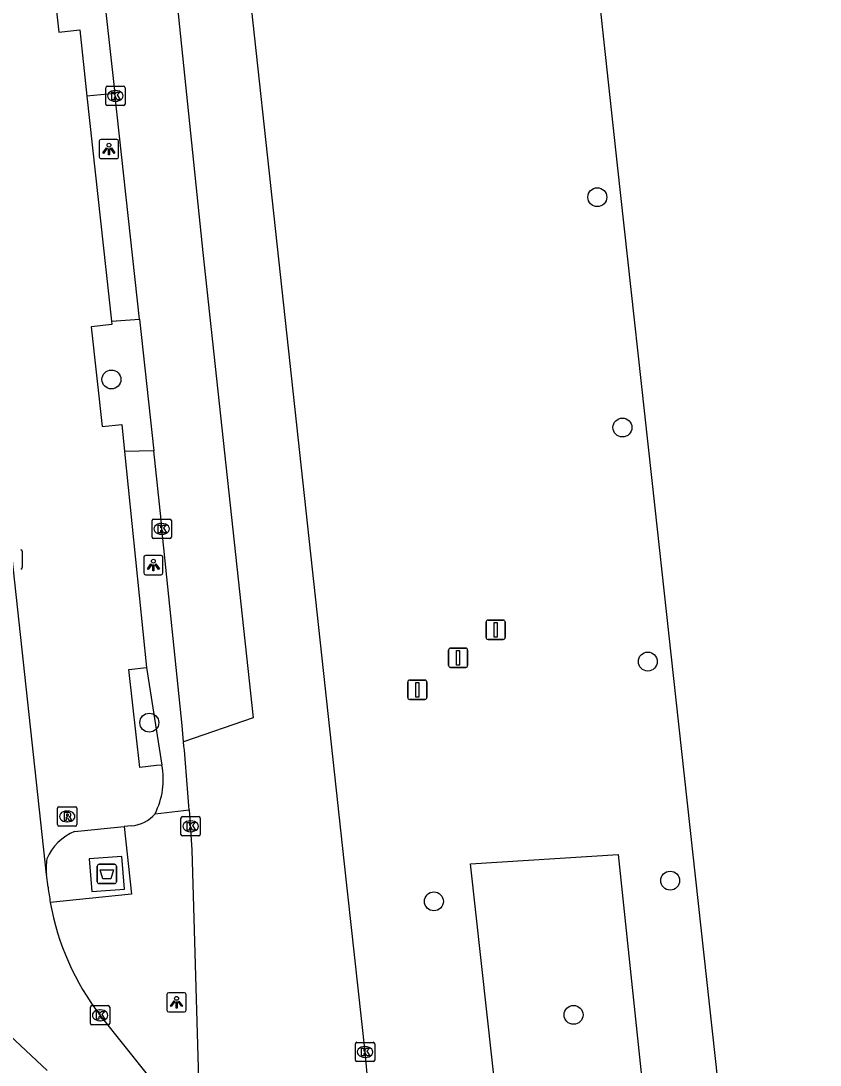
# Model space of a CAD drawing. Extents: x 160026 to 161302, y 384757 to 385701.
# Drawn here: x 161245.5 to 161286.8, y 385027.7 to 385081.8 of the extents above; entities that cross this region are included whole.
import ezdxf

# ---------------------------------------------------------------- set-up
doc = ezdxf.new("R2010")
doc.units = 0
for name, color, linetype in [('IMGEO_Afval_apart_plaats', 7, 'Continuous'), ('IMGEO_Berm_groen', 7, 'Continuous'), ('IMGEO_Boom', 7, 'Continuous'), ('IMGEO_Haag', 7, 'Continuous'), ('IMGEO_Kolk', 7, 'Continuous'), ('IMGEO_Lichtpunt', 7, 'Continuous'), ('IMGEO_OVBaan_gesloten', 7, 'Continuous'), ('IMGEO_Parkeervlak_open', 7, 'Continuous'), ('IMGEO_Rijbaan_regionaal_gesloten', 7, 'Continuous'), ('IMGEO_Rijbaan_regionaal_open', 7, 'Continuous'), ('IMGEO_Rioolput', 7, 'Continuous'), ('IMGEO_Vlaggenmast', 7, 'Continuous'), ('IMGEO_Voetpad_gesloten', 7, 'Continuous'), ('IMGEO_Voetpad_open', 7, 'Continuous')]:
    doc.layers.add(name, color=color, linetype=linetype)

msp = doc.modelspace()

# ---------------------------------------------------------------- linework, layer by layer
at = {"layer": 'IMGEO_Afval_apart_plaats'}
for p, q in [((161249.524, 385038.117), (161250.314, 385038.117)), ((161250.314, 385038.117), (161249.524, 385038.117)), ((161249.424, 385037.217), (161249.424, 385038.017)), ((161249.424, 385038.017), (161249.424, 385037.217)), ((161250.414, 385038.017), (161250.414, 385037.217)), ((161250.414, 385037.217), (161250.414, 385038.017)), ((161250.314, 385037.117), (161249.524, 385037.117)), ((161249.524, 385037.117), (161250.314, 385037.117))]:
    msp.add_line(p, q, dxfattribs=at)
msp.add_lwpolyline([(161249.567, 385037.831), (161250.271, 385037.831), (161250.122, 385037.361), (161249.716, 385037.361), (161249.567, 385037.831)], dxfattribs=at)
for centre, start, end in [((161249.524, 385038.017), 90, 180), ((161249.524, 385038.017), 90, 180), ((161250.314, 385038.017), 0, 90), ((161250.314, 385038.017), 360, 90), ((161249.524, 385037.217), 180, 270), ((161249.524, 385037.217), 180, 270), ((161250.314, 385037.217), 270, 0), ((161250.314, 385037.217), 270, 0)]:
    msp.add_arc(centre, 0.1, start, end, dxfattribs=at)
at = {"layer": 'IMGEO_Berm_groen'}
msp.add_lwpolyline([(161276.383, 385038.625), (161280.451, 384999.944), (161281.559, 384988.227), (161274.36, 384987.608), (161272.958, 384999.996), (161268.739, 385038.136), (161276.383, 385038.625)], dxfattribs=at)
at = {"layer": 'IMGEO_Boom'}
for centre in [(161275.304, 385072.651), (161250.157, 385063.216), (161276.603, 385060.727), (161277.916, 385048.612), (161252.118, 385045.45), (161279.074, 385037.272), (161266.847, 385036.2), (161274.075, 385030.324)]:
    msp.add_circle(centre, 0.489, dxfattribs=at)
at = {"layer": 'IMGEO_Haag'}
for points in [[(161250.33, 385078.021), (161248.89, 385077.883)], [(161250.158, 385066.236), (161251.604, 385066.333)], [(161252.347, 385059.525), (161250.842, 385059.491)], [(161251.977, 385048.3), (161252.764, 385043.257)], [(161252.414, 385040.737), (161254.189, 385040.933)]]:
    msp.add_lwpolyline(points, dxfattribs=at)
at = {"layer": 'IMGEO_Kolk'}
for p, q in [((161249.861, 385077.469), (161249.861, 385078.321)), ((161249.936, 385078.395), (161250.788, 385078.395)), ((161250.349, 385078.175), (161250.374, 385078.175)), ((161250.862, 385078.321), (161250.862, 385077.469)), ((161250.372, 385077.615), (161250.347, 385077.615)), ((161250.788, 385077.395), (161249.936, 385077.395)), ((161252.26, 385055.055), (161252.26, 385055.907)), ((161252.335, 385055.981), (161253.187, 385055.981)), ((161253.261, 385055.907), (161253.261, 385055.055)), ((161252.748, 385055.761), (161252.773, 385055.761)), ((161253.187, 385054.981), (161252.335, 385054.981)), ((161252.771, 385055.201), (161252.746, 385055.201)), ((161245.546, 385054.326), (161245.546, 385053.474)), ((161253.756, 385039.66), (161253.756, 385040.512)), ((161253.831, 385040.586), (161254.683, 385040.586)), ((161254.244, 385040.366), (161254.269, 385040.366)), ((161254.757, 385040.512), (161254.757, 385039.66)), ((161254.267, 385039.806), (161254.242, 385039.806)), ((161254.683, 385039.586), (161253.831, 385039.586)), ((161249.07, 385029.875), (161249.07, 385030.727)), ((161249.145, 385030.801), (161249.997, 385030.801)), ((161249.558, 385030.581), (161249.583, 385030.581)), ((161250.071, 385030.727), (161250.071, 385029.875)), ((161249.581, 385030.021), (161249.556, 385030.021)), ((161249.997, 385029.801), (161249.145, 385029.801)), ((161262.858, 385028.902), (161263.71, 385028.902)), ((161262.783, 385027.976), (161262.783, 385028.828)), ((161263.271, 385028.682), (161263.296, 385028.682)), ((161263.784, 385028.828), (161263.784, 385027.976)), ((161263.71, 385027.902), (161262.858, 385027.902)), ((161263.294, 385028.122), (161263.269, 385028.122))]:
    msp.add_line(p, q, dxfattribs=at)
for points in [[(161249.861, 385077.469), (161249.861, 385078.321)], [(161249.936, 385078.395), (161250.788, 385078.395)], [(161250.182, 385078.095), (161250.305, 385078.095), (161250.305, 385077.944), (161250.435, 385078.095), (161250.599, 385078.095), (161250.453, 385077.944), (161250.606, 385077.695), (161250.454, 385077.695), (161250.369, 385077.859), (161250.305, 385077.792), (161250.305, 385077.695), (161250.182, 385077.695), (161250.182, 385078.095)], [(161250.862, 385078.321), (161250.862, 385077.469)], [(161250.788, 385077.395), (161249.936, 385077.395)], [(161252.26, 385055.055), (161252.26, 385055.907)], [(161252.335, 385055.981), (161253.187, 385055.981)], [(161253.261, 385055.907), (161253.261, 385055.055)], [(161252.581, 385055.681), (161252.704, 385055.681), (161252.704, 385055.53), (161252.834, 385055.681), (161252.998, 385055.681), (161252.852, 385055.53), (161253.005, 385055.281), (161252.853, 385055.281), (161252.768, 385055.445), (161252.704, 385055.378), (161252.704, 385055.281), (161252.581, 385055.281), (161252.581, 385055.681)], [(161253.187, 385054.981), (161252.335, 385054.981)], [(161245.546, 385054.326), (161245.546, 385053.474)], [(161253.756, 385039.66), (161253.756, 385040.512)], [(161253.831, 385040.586), (161254.683, 385040.586)], [(161254.077, 385040.286), (161254.2, 385040.286), (161254.2, 385040.135), (161254.33, 385040.286), (161254.494, 385040.286), (161254.348, 385040.135), (161254.501, 385039.886), (161254.349, 385039.886), (161254.264, 385040.05), (161254.2, 385039.983), (161254.2, 385039.886), (161254.077, 385039.886), (161254.077, 385040.286)], [(161254.757, 385040.512), (161254.757, 385039.66)], [(161254.683, 385039.586), (161253.831, 385039.586)], [(161249.07, 385029.875), (161249.07, 385030.727)], [(161249.145, 385030.801), (161249.997, 385030.801)], [(161249.391, 385030.501), (161249.514, 385030.501), (161249.514, 385030.35), (161249.644, 385030.501), (161249.808, 385030.501), (161249.662, 385030.35), (161249.815, 385030.101), (161249.663, 385030.101), (161249.578, 385030.265), (161249.514, 385030.198), (161249.514, 385030.101), (161249.391, 385030.101), (161249.391, 385030.501)], [(161250.071, 385030.727), (161250.071, 385029.875)], [(161249.997, 385029.801), (161249.145, 385029.801)], [(161262.858, 385028.902), (161263.71, 385028.902)], [(161262.783, 385027.976), (161262.783, 385028.828)], [(161263.104, 385028.602), (161263.227, 385028.602), (161263.227, 385028.451), (161263.357, 385028.602), (161263.521, 385028.602), (161263.375, 385028.451), (161263.528, 385028.202), (161263.376, 385028.202), (161263.291, 385028.366), (161263.227, 385028.299), (161263.227, 385028.202), (161263.104, 385028.202), (161263.104, 385028.602)], [(161263.784, 385028.828), (161263.784, 385027.976)], [(161263.71, 385027.902), (161262.858, 385027.902)]]:
    msp.add_lwpolyline(points, dxfattribs=at)
for centre, start, end in [((161249.938, 385078.319), 91.552, 178.448), ((161249.938, 385078.319), 91.552, 178.448), ((161250.786, 385078.319), 1.552, 88.448), ((161250.786, 385078.319), 1.552, 88.448), ((161249.938, 385077.471), 181.552, 268.448), ((161249.938, 385077.471), 181.552, 268.448), ((161250.786, 385077.471), 271.552, 358.448), ((161250.786, 385077.471), 271.552, 358.448), ((161252.337, 385055.905), 91.552, 178.448), ((161252.337, 385055.905), 91.552, 178.448), ((161253.185, 385055.905), 1.552, 88.448), ((161253.185, 385055.905), 1.552, 88.448), ((161252.337, 385055.057), 181.552, 268.448), ((161252.337, 385055.057), 181.552, 268.448), ((161253.185, 385055.057), 271.552, 358.448), ((161253.185, 385055.057), 271.552, 358.448), ((161245.47, 385054.324), 1.552, 88.448), ((161245.47, 385054.324), 1.552, 88.448), ((161245.47, 385053.476), 271.552, 358.448), ((161245.47, 385053.476), 271.552, 358.448), ((161253.833, 385040.51), 91.552, 178.448), ((161253.833, 385040.51), 91.552, 178.448), ((161254.681, 385040.51), 1.552, 88.448), ((161254.681, 385040.51), 1.552, 88.448), ((161253.833, 385039.662), 181.552, 268.448), ((161253.833, 385039.662), 181.552, 268.448), ((161254.681, 385039.662), 271.552, 358.448), ((161254.681, 385039.662), 271.552, 358.448), ((161249.147, 385030.725), 91.552, 178.448), ((161249.147, 385030.725), 91.552, 178.448), ((161249.995, 385030.725), 1.552, 88.448), ((161249.995, 385030.725), 1.552, 88.448), ((161249.147, 385029.877), 181.552, 268.448), ((161249.147, 385029.877), 181.552, 268.448), ((161249.995, 385029.877), 271.552, 358.448), ((161249.995, 385029.877), 271.552, 358.448), ((161262.86, 385028.826), 91.552, 178.448), ((161262.86, 385028.826), 91.552, 178.448), ((161263.708, 385028.826), 1.552, 88.448), ((161263.708, 385028.826), 1.552, 88.448), ((161262.86, 385027.978), 181.552, 268.448), ((161262.86, 385027.978), 181.552, 268.448), ((161263.708, 385027.978), 271.552, 358.448), ((161263.708, 385027.978), 271.552, 358.448)]:
    msp.add_arc(centre, 0.0765, start, end, dxfattribs=at)
for centre, major_axis, ratio, start_param, end_param in [((161250.348, 385077.895), (-0.387, 0.002), 0.722429, 4.712389, 7.853982), ((161250.373, 385077.895), (-0.39, 0.002), 0.717154, 1.570796, 4.712389), ((161252.747, 385055.481), (-0.387, 0.002), 0.722429, 4.712389, 7.853982), ((161252.772, 385055.481), (-0.39, 0.002), 0.717154, 1.570796, 4.712389), ((161254.243, 385040.086), (-0.387, 0.002), 0.722429, 4.712389, 7.853982), ((161254.268, 385040.086), (-0.39, 0.002), 0.717154, 1.570796, 4.712389), ((161249.557, 385030.301), (-0.387, 0.002), 0.722429, 4.712389, 7.853982), ((161249.582, 385030.301), (-0.39, 0.002), 0.717154, 1.570796, 4.712389), ((161263.27, 385028.402), (-0.387, 0.002), 0.722429, 4.712389, 7.853982), ((161263.295, 385028.402), (-0.39, 0.002), 0.717154, 1.570796, 4.712389)]:
    msp.add_ellipse(centre, major_axis=major_axis, ratio=ratio, start_param=start_param, end_param=end_param, dxfattribs=at)
at = {"layer": 'IMGEO_Lichtpunt'}
for p, q in [((161249.529, 385075.547), (161249.529, 385074.74)), ((161249.529, 385075.547), (161249.529, 385074.74)), ((161250.431, 385075.642), (161249.623, 385075.642)), ((161250.431, 385075.642), (161249.623, 385075.642)), ((161250.525, 385074.74), (161250.525, 385075.547)), ((161250.525, 385074.74), (161250.525, 385075.547)), ((161249.623, 385074.646), (161250.431, 385074.646)), ((161249.623, 385074.646), (161250.431, 385074.646)), ((161251.83, 385054.009), (161251.83, 385053.202)), ((161251.83, 385054.009), (161251.83, 385053.202)), ((161252.732, 385054.104), (161251.924, 385054.104)), ((161252.732, 385054.104), (161251.924, 385054.104)), ((161252.826, 385053.202), (161252.826, 385054.009)), ((161252.826, 385053.202), (161252.826, 385054.009)), ((161251.924, 385053.108), (161252.732, 385053.108)), ((161251.924, 385053.108), (161252.732, 385053.108)), ((161253.03, 385031.378), (161253.03, 385030.571)), ((161253.03, 385031.378), (161253.03, 385030.571)), ((161253.932, 385031.473), (161253.124, 385031.473)), ((161253.932, 385031.473), (161253.124, 385031.473)), ((161254.026, 385030.571), (161254.026, 385031.378)), ((161254.026, 385030.571), (161254.026, 385031.378)), ((161253.124, 385030.477), (161253.932, 385030.477)), ((161253.124, 385030.477), (161253.932, 385030.477))]:
    msp.add_line(p, q, dxfattribs=at)
for points in [[(161249.903, 385075.211), (161249.942, 385075.183), (161249.754, 385074.921), (161249.716, 385074.948), (161249.903, 385075.211)], [(161250.005, 385075.163), (161250.052, 385075.163), (161250.052, 385074.841), (161250.005, 385074.841), (161250.005, 385075.163)], [(161250.115, 385075.183), (161250.153, 385075.21), (161250.34, 385074.948), (161250.301, 385074.92), (161250.115, 385075.183)], [(161252.204, 385053.673), (161252.243, 385053.645), (161252.055, 385053.383), (161252.017, 385053.41), (161252.204, 385053.673)], [(161252.306, 385053.625), (161252.353, 385053.625), (161252.353, 385053.303), (161252.306, 385053.303), (161252.306, 385053.625)], [(161252.416, 385053.645), (161252.454, 385053.672), (161252.641, 385053.41), (161252.602, 385053.382), (161252.416, 385053.645)], [(161253.404, 385031.042), (161253.443, 385031.014), (161253.255, 385030.752), (161253.217, 385030.779), (161253.404, 385031.042)], [(161253.616, 385031.014), (161253.654, 385031.041), (161253.841, 385030.779), (161253.802, 385030.751), (161253.616, 385031.014)], [(161253.506, 385030.994), (161253.553, 385030.994), (161253.553, 385030.672), (161253.506, 385030.672), (161253.506, 385030.994)]]:
    msp.add_lwpolyline(points, dxfattribs=at)
for centre in [(161250.028, 385075.345), (161252.329, 385053.807), (161253.529, 385031.176)]:
    msp.add_circle(centre, 0.0994, dxfattribs=at)
for centre, start, end in [((161249.623, 385075.547), 90, 180), ((161249.623, 385075.547), 90, 180), ((161250.431, 385075.547), 0, 90), ((161250.431, 385075.547), 0, 90), ((161249.623, 385074.74), 180, 270), ((161249.623, 385074.74), 180, 270), ((161250.431, 385074.74), 270, 0), ((161250.431, 385074.74), 270, 360), ((161251.924, 385054.009), 90, 180), ((161251.924, 385054.009), 90, 180), ((161252.732, 385054.009), 0, 90), ((161252.732, 385054.009), 0, 90), ((161251.924, 385053.202), 180, 270), ((161251.924, 385053.202), 180, 270), ((161252.732, 385053.202), 270, 0), ((161252.732, 385053.202), 270, 360), ((161253.124, 385031.378), 90, 180), ((161253.124, 385031.378), 90, 180), ((161253.932, 385031.378), 0, 90), ((161253.932, 385031.378), 0, 90), ((161253.124, 385030.571), 180, 270), ((161253.124, 385030.571), 180, 270), ((161253.932, 385030.571), 270, 0), ((161253.932, 385030.571), 270, 360)]:
    msp.add_arc(centre, 0.0946, start, end, dxfattribs=at)
at = {"layer": 'IMGEO_OVBaan_gesloten'}
msp.add_lwpolyline([(161268.866, 385143.256), (161276.329, 385074.305), (161278.274, 385056.566), (161279.225, 385047.892), (161286.834, 384978.486)], dxfattribs=at)
at = {"layer": 'IMGEO_Parkeervlak_open'}
for points in [[(161247.932, 385086.937), (161247.964, 385086.64), (161246.847, 385086.519), (161247.432, 385081.201), (161248.516, 385081.32), (161248.89, 385077.883)], [(161248.89, 385077.883), (161250.158, 385066.236)], [(161250.158, 385066.236), (161250.177, 385066.059), (161249.111, 385065.943), (161249.679, 385060.774), (161250.701, 385060.886), (161250.842, 385059.491)], [(161250.842, 385059.491), (161251.977, 385048.3)], [(161252.764, 385043.257), (161252.492, 385043.227), (161251.62, 385043.131), (161251.063, 385048.2), (161251.977, 385048.3)], [(161251.194, 385040.115), (161250.824, 385040.077)]]:
    msp.add_lwpolyline(points, dxfattribs=at)
for centre, radius, start, end in [((161248.975, 385042.499), 3.864, 332.874, 11.3117), ((161251.09, 385041.827), 1.715, 273.4854, 320.5429)]:
    msp.add_arc(centre, radius, start, end, dxfattribs=at)
at = {"layer": 'IMGEO_Rijbaan_regionaal_gesloten'}
for points in [[(161263.591, 385025.204), (161263.284, 385028.402), (161262.209, 385038.291), (161259.912, 385059.435), (161255.996, 385095.514), (161251.027, 385141.301)], [(161247.536, 385140.918), (161254.88, 385069.785), (161257.488, 385045.702), (161253.895, 385044.459)], [(161249.338, 385087.121), (161249.839, 385082.525), (161250.33, 385078.021)], [(161251.604, 385066.333), (161250.33, 385078.021)], [(161251.604, 385066.333), (161252.347, 385059.525)], [(161253.895, 385044.459), (161253.822, 385045.31), (161252.761, 385055.481), (161252.758, 385055.531), (161252.737, 385055.945), (161252.347, 385059.525)], [(161254.189, 385040.933), (161254.321, 385038.866), (161254.706, 385025.803), (161254.684, 385025.56)]]:
    msp.add_lwpolyline(points, dxfattribs=at)
msp.add_arc((160504.827, 384980.226), 751.816, 4.631507, 4.901155, dxfattribs=at)
at = {"layer": 'IMGEO_Rijbaan_regionaal_open'}
for points in [[(161246.792, 385037.586), (161229.366, 385198.34), (161225.614, 385232.768)], [(161246.878, 385036.928), (161246.792, 385037.586)], [(161243.484, 385030.562), (161246.829, 385027.439)], [(161253.452, 385025.441), (161249.571, 385030.301)]]:
    msp.add_lwpolyline(points, dxfattribs=at)
for centre, radius, start, end in [((161261.049, 385038.623), 14.272, 186.8211, 190.0276), ((161260.261, 385038.506), 13.476, 190.1197, 217.5062)]:
    msp.add_arc(centre, radius, start, end, dxfattribs=at)
at = {"layer": 'IMGEO_Rioolput'}
for p, q in [((161247.367, 385040.17), (161247.367, 385041.022)), ((161247.442, 385041.096), (161248.294, 385041.096)), ((161247.855, 385040.876), (161247.88, 385040.876)), ((161248.368, 385041.022), (161248.368, 385040.17)), ((161247.878, 385040.316), (161247.853, 385040.316)), ((161248.294, 385040.096), (161247.442, 385040.096))]:
    msp.add_line(p, q, dxfattribs=at)
for points in [[(161247.367, 385040.17), (161247.367, 385041.022)], [(161247.442, 385041.096), (161248.294, 385041.096)], [(161247.956, 385040.794), (161247.704, 385040.796), (161247.704, 385040.396)], [(161248.368, 385041.022), (161248.368, 385040.17)], [(161247.704, 385040.396), (161247.828, 385040.396), (161247.828, 385040.558), (161247.839, 385040.558)], [(161247.882, 385040.715), (161247.828, 385040.715), (161247.828, 385040.634)], [(161247.828, 385040.634), (161247.88, 385040.634)], [(161247.886, 385040.529), (161247.957, 385040.396), (161248.097, 385040.396), (161248.032, 385040.522)], [(161248.294, 385040.096), (161247.442, 385040.096)]]:
    msp.add_lwpolyline(points, dxfattribs=at)
for centre, radius, start, end in [((161247.444, 385041.02), 0.0765, 91.552, 178.448), ((161247.444, 385041.02), 0.0765, 91.552, 178.448), ((161247.955, 385040.684), 0.109, 350.3612, 89.416), ((161248.292, 385041.02), 0.0765, 1.552, 88.448), ((161248.292, 385041.02), 0.0765, 1.552, 88.448), ((161247.838, 385040.505), 0.0533, 26.0293, 88.6989), ((161247.864, 385040.823), 0.19, 274.7715, 282.9687), ((161247.888, 385040.619), 0.0964, 77.0061, 93.1865), ((161247.902, 385040.676), 0.0378, 276.6634, 79.6772), ((161247.953, 385040.684), 0.112, 277.5842, 350.9817), ((161247.937, 385040.469), 0.108, 29.5134, 73.7905), ((161247.444, 385040.172), 0.0765, 181.552, 268.448), ((161247.444, 385040.172), 0.0765, 181.552, 268.448), ((161248.292, 385040.172), 0.0765, 271.552, 358.448), ((161248.292, 385040.172), 0.0765, 271.552, 358.448)]:
    msp.add_arc(centre, radius, start, end, dxfattribs=at)
for centre, major_axis, ratio, start_param, end_param in [((161247.854, 385040.596), (-0.387, 0.002), 0.722429, 4.712389, 7.853982), ((161247.879, 385040.596), (-0.39, 0.002), 0.717154, 1.570796, 4.712389)]:
    msp.add_ellipse(centre, major_axis=major_axis, ratio=ratio, start_param=start_param, end_param=end_param, dxfattribs=at)
at = {"layer": 'IMGEO_Vlaggenmast'}
for p, q in [((161269.547, 385049.856), (161269.547, 385050.656)), ((161269.547, 385050.656), (161269.547, 385049.856)), ((161269.647, 385050.756), (161270.437, 385050.756)), ((161270.437, 385050.756), (161269.647, 385050.756)), ((161270.537, 385050.656), (161270.537, 385049.856)), ((161270.537, 385049.856), (161270.537, 385050.656)), ((161270.437, 385049.756), (161269.647, 385049.756)), ((161269.647, 385049.756), (161270.437, 385049.756)), ((161267.603, 385048.408), (161267.603, 385049.208)), ((161267.603, 385049.208), (161267.603, 385048.408)), ((161267.703, 385049.308), (161268.493, 385049.308)), ((161268.493, 385049.308), (161267.703, 385049.308)), ((161268.593, 385049.208), (161268.593, 385048.408)), ((161268.593, 385048.408), (161268.593, 385049.208)), ((161268.493, 385048.308), (161267.703, 385048.308)), ((161267.703, 385048.308), (161268.493, 385048.308)), ((161265.493, 385046.753), (161265.493, 385047.553)), ((161265.493, 385047.553), (161265.493, 385046.753)), ((161265.593, 385047.653), (161266.383, 385047.653)), ((161266.383, 385047.653), (161265.593, 385047.653)), ((161266.483, 385047.553), (161266.483, 385046.753)), ((161266.483, 385046.753), (161266.483, 385047.553)), ((161266.383, 385046.653), (161265.593, 385046.653)), ((161265.593, 385046.653), (161266.383, 385046.653))]:
    msp.add_line(p, q, dxfattribs=at)
for points in [[(161269.967, 385050.631), (161270.117, 385050.631), (161270.117, 385049.881), (161269.967, 385049.881), (161269.967, 385050.631)], [(161268.023, 385049.183), (161268.173, 385049.183), (161268.173, 385048.433), (161268.023, 385048.433), (161268.023, 385049.183)], [(161265.913, 385047.528), (161266.063, 385047.528), (161266.063, 385046.778), (161265.913, 385046.778), (161265.913, 385047.528)]]:
    msp.add_lwpolyline(points, dxfattribs=at)
for centre, start, end in [((161269.647, 385050.656), 90, 180), ((161269.647, 385050.656), 90, 180), ((161270.437, 385050.656), 0, 90), ((161270.437, 385050.656), 360, 90), ((161269.647, 385049.856), 180, 270), ((161269.647, 385049.856), 180, 270), ((161270.437, 385049.856), 270, 0), ((161270.437, 385049.856), 270, 0), ((161267.703, 385049.208), 90, 180), ((161267.703, 385049.208), 90, 180), ((161268.493, 385049.208), 0, 90), ((161268.493, 385049.208), 360, 90), ((161267.703, 385048.408), 180, 270), ((161267.703, 385048.408), 180, 270), ((161268.493, 385048.408), 270, 0), ((161268.493, 385048.408), 270, 0), ((161265.593, 385047.553), 90, 180), ((161265.593, 385047.553), 90, 180), ((161266.383, 385047.553), 0, 90), ((161266.383, 385047.553), 360, 90), ((161265.593, 385046.753), 180, 270), ((161265.593, 385046.753), 180, 270), ((161266.383, 385046.753), 270, 0), ((161266.383, 385046.753), 270, 0)]:
    msp.add_arc(centre, 0.1, start, end, dxfattribs=at)
at = {"layer": 'IMGEO_Voetpad_gesloten'}
msp.add_lwpolyline([(161250.695, 385038.525), (161249.011, 385038.394), (161249.142, 385036.708), (161250.826, 385036.839), (161250.695, 385038.525)], dxfattribs=at)
at = {"layer": 'IMGEO_Voetpad_open'}
for points in [[(161250.824, 385040.077), (161251.202, 385036.574), (161246.995, 385036.138)], [(161248.251, 385039.814), (161250.824, 385040.077)]]:
    msp.add_lwpolyline(points, dxfattribs=at)
for centre, radius, start, end in [((161249.197, 385037.424), 2.57, 111.589, 157.6863), ((161250.102, 385037.884), 3.323, 171.0617, 185.1388)]:
    msp.add_arc(centre, radius, start, end, dxfattribs=at)

doc.saveas('drawing.dxf')
